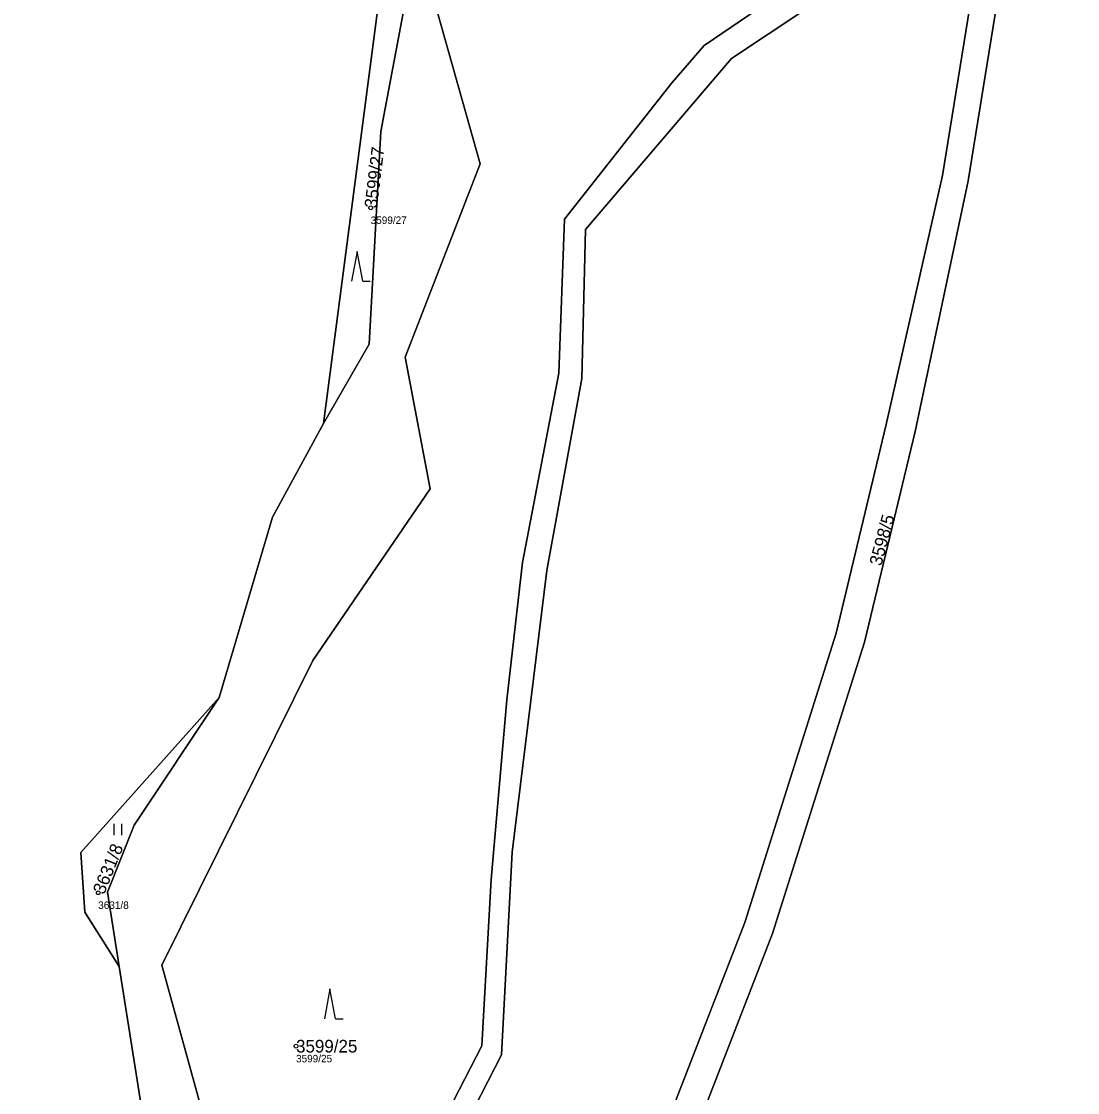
# Model space of a CAD drawing. Extents: x -761174 to -757114, y -1063806 to -1059397.
# Drawn here: x -759525.6 to -759384, y -1061923.7 to -1061780.1 of the extents above; entities that cross this region are included whole.
import ezdxf

# ---------------------------------------------------------------- set-up
doc = ezdxf.new("R2010")
doc.units = 0
for name, color, linetype in [('Definiční body', 7, 'Continuous'), ('Hranice parcel', 7, 'Continuous'), ('Parcelní čísla', 7, 'Continuous'), ('Polygon parcely', 7, 'Continuous'), ('Značky kultur', 7, 'Continuous')]:
    doc.layers.add(name, color=color, linetype=linetype)

msp = doc.modelspace()

# ---------------------------------------------------------------- linework, layer by layer
at = {"layer": 'Definiční body'}
for centre in [(-759478.77, -1061805.08), (-759515.28, -1061896.91), (-759488.77, -1061917.48)]:
    msp.add_circle(centre, 0.25, dxfattribs=at)
at = {"layer": 'Hranice parcel'}
for points in [[(-759499.06, -1061741.42), (-759495.99, -1061751.42), (-759481.6, -1061768.99), (-759477.44, -1061775.53), (-759485.07, -1061833.99)], [(-759535.35, -1062066.52), (-759518.82, -1062036.41), (-759512.12, -1062025.9), (-759504.49, -1062000.88), (-759497.96, -1061987.57), (-759489.82, -1061965.09), (-759475.15, -1061943.81), (-759469.98, -1061929.31), (-759463.88, -1061917.43), (-759462.61, -1061895.13), (-759460.51, -1061871.03), (-759458.43, -1061852.62), (-759453.56, -1061827.23), (-759452.79, -1061806.58), (-759438.38, -1061788.26), (-759434.06, -1061783.3), (-759395.51, -1061757.07)], [(-759484.68, -1061758.63), (-759473.76, -1061775.35), (-759477.41, -1061794.84), (-759478.98, -1061823.38), (-759485.07, -1061833.99)], [(-759391.99, -1061760.03), (-759398.71, -1061801.45), (-759405.79, -1061835.07), (-759412.58, -1061863.33)], [(-759395.87, -1061762.09), (-759402.14, -1061800.73), (-759409.68, -1061834.13), (-759416.4, -1061862.12), (-759428.64, -1061900.9), (-759448.89, -1061953.19), (-759468, -1061989.44), (-759493.1, -1062031.82), (-759512.66, -1062061.83), (-759531.26, -1062090.46), (-759553.7, -1062127.47), (-759572.56, -1062158.35), (-759590.53, -1062198.55), (-759609.91, -1062238.16), (-759629.22, -1062283.81), (-759636.76, -1062312.91), (-759641.66, -1062355.34)], [(-759395.87, -1061762.09), (-759430.4, -1061785.04), (-759449.99, -1061808), (-759450.45, -1061827.96), (-759455.17, -1061853.72), (-759459.8, -1061891.48), (-759461.25, -1061918.64), (-759468.58, -1061932.92)], [(-759548.62, -1062031.8), (-759525.81, -1062004.14), (-759519.43, -1061994.85), (-759518.27, -1061972.79), (-759533.23, -1061971.18), (-759535.87, -1061965.89), (-759532.2, -1061959.44), (-759519.94, -1061951.76), (-759513.69, -1061944.92), (-759506.6, -1061934.33), (-759500.51, -1061929.3), (-759506.75, -1061906.6), (-759486.5, -1061865.77), (-759470.81, -1061842.77), (-759474.16, -1061825.1), (-759464.11, -1061799.2), (-759471.19, -1061773.94)], [(-759485.07, -1061833.99), (-759491.93, -1061846.55), (-759499.08, -1061870.72)], [(-759412.58, -1061863.33), (-759424.91, -1061902.35), (-759445.35, -1061955.06), (-759464.46, -1061991.31), (-759489.75, -1062034), (-759509.31, -1062064.01), (-759527.84, -1062092.53), (-759550.29, -1062129.56), (-759568.91, -1062159.98), (-759586.94, -1062200.31), (-759606.23, -1062239.72)], [(-759512.47, -1061906.78), (-759517.08, -1061899.52), (-759517.6, -1061891.51), (-759499.08, -1061870.72)], [(-759499.08, -1061870.72), (-759510.45, -1061887.84), (-759514.05, -1061896.83), (-759512.47, -1061906.78)], [(-759512.47, -1061906.78), (-759509.2, -1061927.4), (-759517.75, -1061935.78)]]:
    msp.add_lwpolyline(points, dxfattribs=at)
at = {"layer": 'Polygon parcely'}
for points in [[(-759393.93, -1061691.03), (-759394.38, -1061701.28), (-759384.04, -1061747.59), (-759391.99, -1061760.03), (-759398.71, -1061801.45), (-759405.79, -1061835.07), (-759412.58, -1061863.33), (-759424.91, -1061902.35), (-759445.35, -1061955.06), (-759464.46, -1061991.31), (-759489.75, -1062034), (-759509.31, -1062064.01), (-759527.84, -1062092.53), (-759550.29, -1062129.56), (-759568.91, -1062159.98), (-759586.94, -1062200.31), (-759606.23, -1062239.72), (-759625.35, -1062284.82), (-759632.78, -1062313.37), (-759637.73, -1062356.08)], [(-759469.98, -1061929.31), (-759463.88, -1061917.43), (-759462.61, -1061895.13), (-759460.51, -1061871.03), (-759458.43, -1061852.62), (-759453.56, -1061827.23), (-759452.79, -1061806.58), (-759438.38, -1061788.26), (-759434.06, -1061783.3), (-759395.51, -1061757.07)], [(-759468.58, -1061932.92), (-759461.25, -1061918.64), (-759459.8, -1061891.48), (-759455.17, -1061853.72), (-759450.45, -1061827.96), (-759449.99, -1061808), (-759430.4, -1061785.04), (-759395.87, -1061762.09), (-759395.44, -1061759.47), (-759395.51, -1061757.07), (-759434.06, -1061783.3), (-759438.38, -1061788.26), (-759452.79, -1061806.58), (-759453.56, -1061827.23), (-759458.43, -1061852.62), (-759460.51, -1061871.03), (-759462.61, -1061895.13), (-759463.88, -1061917.43), (-759469.98, -1061929.31)], [(-759500.51, -1061929.3), (-759506.75, -1061906.6), (-759486.5, -1061865.77), (-759470.81, -1061842.77), (-759474.16, -1061825.1), (-759464.11, -1061799.2), (-759471.19, -1061773.94), (-759484.68, -1061758.63), (-759473.76, -1061775.35), (-759477.41, -1061794.84), (-759478.98, -1061823.38), (-759485.07, -1061833.99), (-759491.93, -1061846.55), (-759499.08, -1061870.72), (-759510.45, -1061887.84), (-759514.05, -1061896.83), (-759512.47, -1061906.78), (-759509.2, -1061927.4)], [(-759445.35, -1061955.06), (-759424.91, -1061902.35), (-759412.58, -1061863.33), (-759405.79, -1061835.07), (-759398.71, -1061801.45), (-759391.99, -1061760.03), (-759395.87, -1061762.09), (-759402.14, -1061800.73), (-759409.68, -1061834.13), (-759416.4, -1061862.12), (-759428.64, -1061900.9), (-759448.89, -1061953.19)], [(-759448.89, -1061953.19), (-759428.64, -1061900.9), (-759416.4, -1061862.12), (-759409.68, -1061834.13), (-759402.14, -1061800.73), (-759395.87, -1061762.09), (-759430.4, -1061785.04), (-759449.99, -1061808), (-759450.45, -1061827.96), (-759455.17, -1061853.72), (-759459.8, -1061891.48), (-759461.25, -1061918.64), (-759468.58, -1061932.92)], [(-759471.19, -1061773.94), (-759464.11, -1061799.2), (-759474.16, -1061825.1), (-759470.81, -1061842.77), (-759486.5, -1061865.77), (-759506.75, -1061906.6), (-759500.51, -1061929.3)], [(-759509.2, -1061927.4), (-759512.47, -1061906.78), (-759517.08, -1061899.52), (-759517.6, -1061891.51), (-759499.08, -1061870.72), (-759491.93, -1061846.55), (-759485.07, -1061833.99), (-759477.44, -1061775.53)]]:
    msp.add_lwpolyline(points, dxfattribs=at)
for points in [[(-759495.99, -1061751.42), (-759481.6, -1061768.99), (-759477.44, -1061775.53), (-759485.07, -1061833.99), (-759478.98, -1061823.38), (-759477.41, -1061794.84), (-759473.76, -1061775.35), (-759484.68, -1061758.63), (-759499.06, -1061741.42)], [(-759512.47, -1061906.78), (-759514.05, -1061896.83), (-759510.45, -1061887.84), (-759499.08, -1061870.72), (-759517.6, -1061891.51), (-759517.08, -1061899.52)]]:
    msp.add_lwpolyline(points, close=True, dxfattribs=at)
at = {"layer": 'Značky kultur'}
for p, q in [((-759480.57, -1061810.93), (-759481.32, -1061814.93)), ((-759479.82, -1061814.93), (-759480.57, -1061810.93)), ((-759479.82, -1061814.93), (-759478.82, -1061814.93)), ((-759513.13, -1061889.19), (-759513.13, -1061887.69)), ((-759512.13, -1061889.19), (-759512.13, -1061887.69)), ((-759484.22, -1061909.81), (-759484.97, -1061913.81)), ((-759483.47, -1061913.81), (-759484.22, -1061909.81)), ((-759483.47, -1061913.81), (-759482.47, -1061913.81))]:
    msp.add_line(p, q, dxfattribs=at)

# ---------------------------------------------------------------- texts
at = {"layer": 'Definiční body'}
for s, p in [('3599/27', (-759478.77, -1061807.24)), ('3631/8', (-759515.28, -1061899.07)), ('3599/25', (-759488.77, -1061919.64))]:
    msp.add_text(s, height=1, dxfattribs=at).set_placement(p)
at = {"layer": 'Parcelní čísla'}
for s, rotation, p in [('3599/27', 83, (-759477.93, -1061805.18)), ('3598/5', 75, (-759410.34, -1061853.18)), ('3631/8', 68, (-759514.49, -1061897.23))]:
    msp.add_text(s, height=1.7, rotation=rotation, dxfattribs=at).set_placement(p)
msp.add_text('3599/25', height=1.7, dxfattribs=at).set_placement((-759488.77, -1061918.33))

doc.saveas('drawing.dxf')
